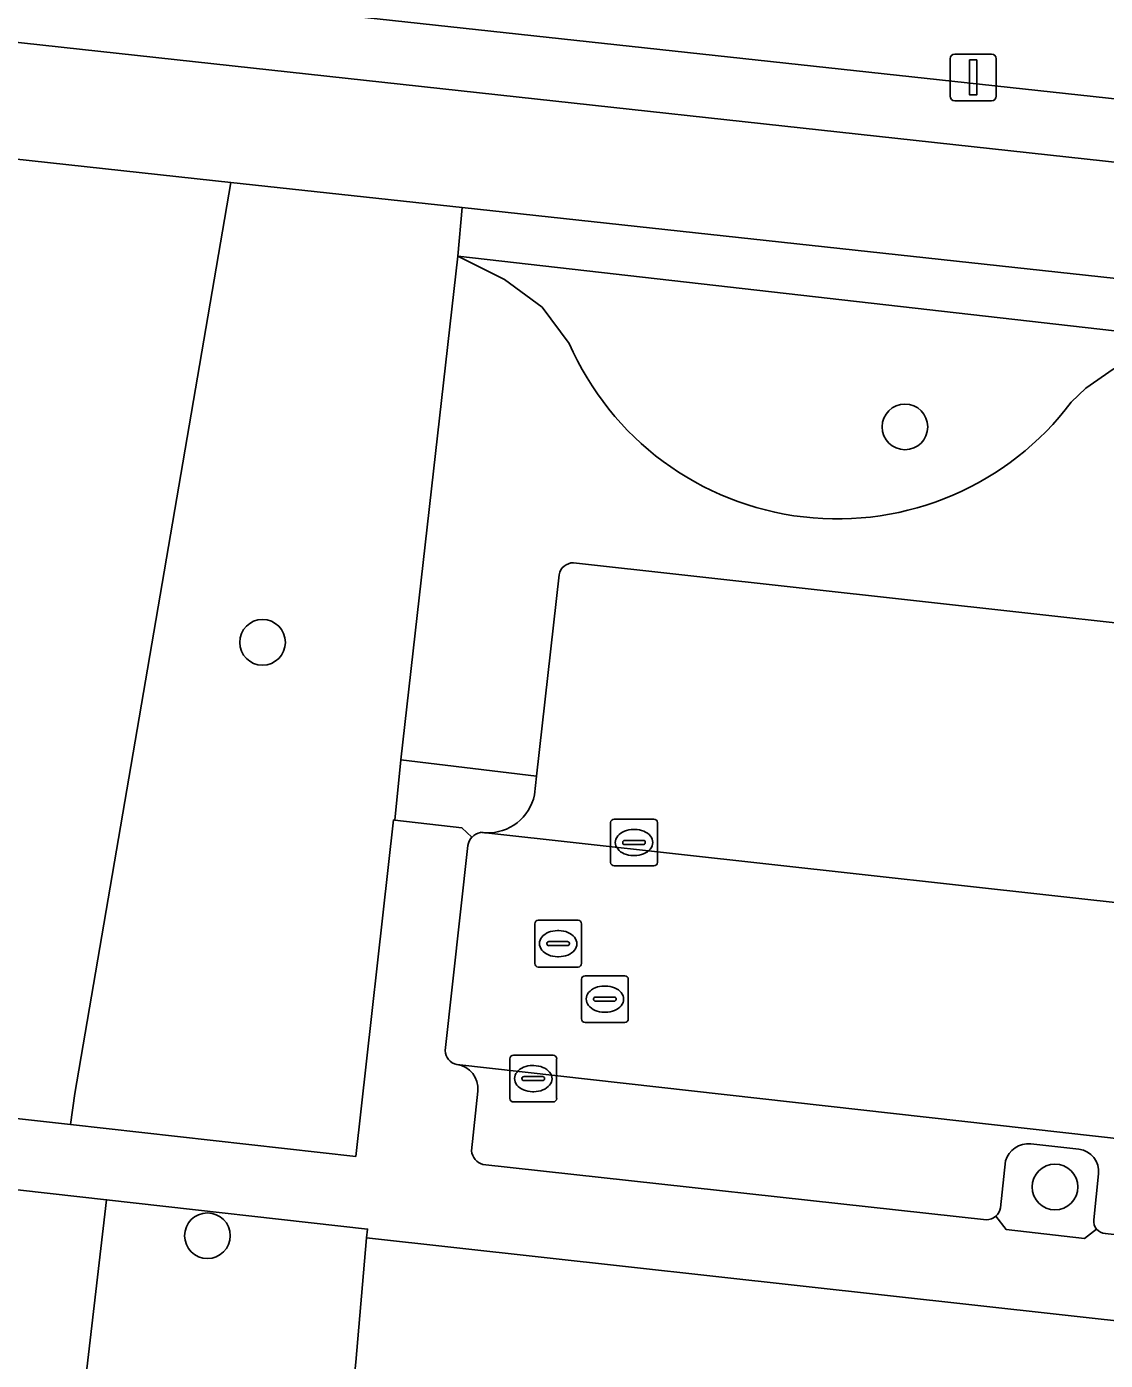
# Model space of a CAD drawing. Extents: x 161928 to 163071, y 386474 to 387428.
# Drawn here: x 162070.19 to 162093.29, y 387259.37 to 387287.92 of the extents above; entities that cross this region are included whole.
import ezdxf

# ---------------------------------------------------------------- set-up
doc = ezdxf.new("R2010")
doc.units = 0
for name, color, linetype in [('IMGEO_Boom', 7, 'Continuous'), ('IMGEO_Erf', 7, 'Continuous'), ('IMGEO_Fietspad_gesloten', 7, 'Continuous'), ('IMGEO_Groenvoorziening', 7, 'Continuous'), ('IMGEO_Kolk', 7, 'Continuous'), ('IMGEO_Lichtmast', 7, 'Continuous'), ('IMGEO_Parkeervlak_open', 7, 'Continuous'), ('IMGEO_Rijbaan_lokaal_open', 7, 'Continuous'), ('IMGEO_Rioolput', 7, 'Continuous'), ('IMGEO_Voetpad_open', 7, 'Continuous')]:
    doc.layers.add(name, color=color, linetype=linetype)

msp = doc.modelspace()

# ---------------------------------------------------------------- linework, layer by layer
at = {"layer": 'IMGEO_Boom'}
for centre in [(162089.001, 387279.354), (162075.245, 387274.741), (162092.214, 387263.079), (162074.065, 387262.035)]:
    msp.add_circle(centre, 0.489, dxfattribs=at)
at = {"layer": 'IMGEO_Erf'}
msp.add_lwpolyline([(162116.549, 387257.662), (162077.474, 387261.987), (162077.24, 387259.327)], dxfattribs=at)
at = {"layer": 'IMGEO_Fietspad_gesloten'}
msp.add_lwpolyline([(162060.195, 387286.165), (162060.683, 387286.109), (162062.776, 387285.87), (162062.907, 387285.856), (162074.563, 387284.59), (162079.52, 387284.052), (162118.38, 387279.832), (162121.342, 387279.51), (162121.739, 387281.938), (162061.577, 387288.512)], dxfattribs=at)
at = {"layer": 'IMGEO_Groenvoorziening'}
for points in [[(162081.75, 387291.683), (162066.251, 387293.463), (162065.538, 387293.533), (162065.121, 387289.461), (162121.851, 387283.301), (162122.299, 387286.811), (162119.92, 387287.097)], [(162074.563, 387284.59), (162062.907, 387285.856), (162060.42, 387265.611), (162071.136, 387264.415), (162071.227, 387265.077)], [(162078.05, 387270.938), (162078.08, 387270.935), (162078.203, 387272.226), (162079.426, 387283.01), (162079.52, 387284.052), (162074.563, 387284.59), (162071.227, 387265.077), (162071.136, 387264.415), (162077.242, 387263.734)], [(162065.528, 387250), (162065.813, 387252.654), (162070.663, 387252.13), (162071.904, 387262.804), (162060.211, 387264.115), (162056.285, 387230.69), (162057.255, 387230.58), (162063.358, 387229.848)]]:
    msp.add_lwpolyline(points, close=True, dxfattribs=at)
for points in [[(162079.52, 387284.052), (162079.426, 387283.01), (162095.312, 387281.201), (162100.824, 387280.573), (162116.989, 387278.732), (162115.817, 387268.112), (162103.492, 387269.423), (162103.46, 387269.115)], [(162104.266, 387267.979), (162113.174, 387266.977), (162116.937, 387266.55), (162118.38, 387279.832), (162079.52, 387284.052)], [(162081.812, 387281.143), (162081.234, 387281.915), (162080.426, 387282.507), (162079.426, 387283.01), (162078.203, 387272.226), (162081.112, 387271.875), (162081.594, 387276.188)], [(162095.312, 387281.201), (162079.426, 387283.01), (162080.426, 387282.507), (162081.234, 387281.915), (162081.812, 387281.143)], [(162104.091, 387277.645), (162103.214, 387279.008), (162101.989, 387280.107), (162100.824, 387280.573), (162095.312, 387281.201), (162094.209, 387280.924), (162093.458, 387280.591), (162092.877, 387280.185), (162092.563, 387279.886)], [(162092.563, 387279.886), (162092.877, 387280.185), (162093.458, 387280.591), (162094.209, 387280.924), (162095.312, 387281.201)], [(162081.902, 387276.446), (162103.678, 387274.029)], [(162081.067, 387271.474), (162081.112, 387271.875), (162078.203, 387272.226), (162078.08, 387270.935), (162079.515, 387270.77), (162079.73, 387270.57)], [(162092.728, 387263.887), (162091.698, 387264)], [(162091.156, 387263.635), (162091.047, 387262.633)], [(162093.045, 387262.378), (162093.147, 387263.357)], [(162074.483, 387233.236), (162074.828, 387236.34), (162074.998, 387237.976), (162076.426, 387251.718), (162077.24, 387259.327), (162077.474, 387261.987), (162077.493, 387262.178), (162071.904, 387262.804), (162070.663, 387252.13), (162065.813, 387252.654), (162065.528, 387250), (162063.358, 387229.848)], [(162090.944, 387262.452), (162091.166, 387262.171), (162092.843, 387261.979), (162093.103, 387262.175)]]:
    msp.add_lwpolyline(points, dxfattribs=at)
for centre, radius, start, end in [((162087.554, 387283.646), 6.263, 203.5541, 323.1085), ((162087.554, 387283.646), 6.263, 203.5541, 323.1085), ((162081.907, 387276.127), 0.319, 90.8558, 169.0475), ((162080.065, 387271.685), 1.024, 267.8685, 348.0947), ((162079.98, 387270.341), 0.338, 101.5086, 137.5054), ((162080.073, 387271.744), 1.083, 261.4801, 267.5922), ((162091.641, 387263.5), 0.504, 83.5099, 164.4053), ((162092.671, 387263.411), 0.479, 353.5178, 83.1396), ((162090.737, 387262.69), 0.316, 311.0893, 349.6257), ((162093.297, 387262.34), 0.254, 171.425, 220.4657)]:
    msp.add_arc(centre, radius, start, end, dxfattribs=at)
at = {"layer": 'IMGEO_Kolk'}
for p, q in [((162082.699, 387270.029), (162082.699, 387270.881)), ((162082.774, 387270.955), (162083.626, 387270.955)), ((162083.7, 387270.881), (162083.7, 387270.029)), ((162083.001, 387270.498), (162083.399, 387270.498)), ((162083.187, 387270.735), (162083.212, 387270.735)), ((162082.958, 387270.449), (162082.958, 387270.461)), ((162083.396, 387270.412), (162082.998, 387270.412)), ((162083.442, 387270.461), (162083.442, 387270.449)), ((162083.626, 387269.955), (162082.774, 387269.955)), ((162083.21, 387270.175), (162083.185, 387270.175)), ((162080.542, 387264.973), (162080.542, 387265.825)), ((162080.617, 387265.899), (162081.469, 387265.899)), ((162081.03, 387265.679), (162081.055, 387265.679)), ((162081.543, 387265.825), (162081.543, 387264.973)), ((162080.801, 387265.393), (162080.801, 387265.405)), ((162081.239, 387265.356), (162080.841, 387265.356)), ((162080.844, 387265.442), (162081.242, 387265.442)), ((162081.285, 387265.405), (162081.285, 387265.393)), ((162081.053, 387265.119), (162081.028, 387265.119)), ((162081.469, 387264.899), (162080.617, 387264.899))]:
    msp.add_line(p, q, dxfattribs=at)
for points in [[(162082.699, 387270.029), (162082.699, 387270.881)], [(162082.774, 387270.955), (162083.626, 387270.955)], [(162083.7, 387270.881), (162083.7, 387270.029)], [(162083.626, 387269.955), (162082.774, 387269.955)], [(162080.542, 387264.973), (162080.542, 387265.825)], [(162080.617, 387265.899), (162081.469, 387265.899)], [(162081.543, 387265.825), (162081.543, 387264.973)], [(162081.469, 387264.899), (162080.617, 387264.899)]]:
    msp.add_lwpolyline(points, dxfattribs=at)
for centre, radius, start, end in [((162082.776, 387270.879), 0.0765, 91.552, 178.448), ((162082.776, 387270.879), 0.0765, 91.552, 178.448), ((162083.624, 387270.879), 0.0765, 1.552, 88.448), ((162083.624, 387270.879), 0.0765, 1.552, 88.448), ((162082.998, 387270.458), 0.0403, 85.8775, 175.7526), ((162083.403, 387270.46), 0.0386, 1.7309, 96.639), ((162082.995, 387270.448), 0.0366, 178.938, 274.7102), ((162083.399, 387270.455), 0.043, 264.8664, 352.4533), ((162082.776, 387270.031), 0.0765, 181.552, 268.448), ((162082.776, 387270.031), 0.0765, 181.552, 268.448), ((162083.624, 387270.031), 0.0765, 271.552, 358.448), ((162083.624, 387270.031), 0.0765, 271.552, 358.448), ((162080.619, 387265.823), 0.0765, 91.552, 178.448), ((162080.619, 387265.823), 0.0765, 91.552, 178.448), ((162081.467, 387265.823), 0.0765, 1.552, 88.448), ((162081.467, 387265.823), 0.0765, 1.552, 88.448), ((162080.841, 387265.402), 0.0403, 85.8775, 175.7526), ((162080.838, 387265.392), 0.0366, 178.938, 274.7102), ((162081.242, 387265.399), 0.043, 264.8664, 352.4533), ((162081.246, 387265.404), 0.0386, 1.7309, 96.639), ((162080.619, 387264.975), 0.0765, 181.552, 268.448), ((162080.619, 387264.975), 0.0765, 181.552, 268.448), ((162081.467, 387264.975), 0.0765, 271.552, 358.448), ((162081.467, 387264.975), 0.0765, 271.552, 358.448)]:
    msp.add_arc(centre, radius, start, end, dxfattribs=at)
for centre, major_axis, ratio, start_param, end_param in [((162083.186, 387270.455), (-0.387, 0.002), 0.722429, 4.712389, 7.853982), ((162083.211, 387270.455), (-0.39, 0.002), 0.717154, 1.570796, 4.712389), ((162081.029, 387265.399), (-0.387, 0.002), 0.722429, 4.712389, 7.853982), ((162081.054, 387265.399), (-0.39, 0.002), 0.717154, 1.570796, 4.712389)]:
    msp.add_ellipse(centre, major_axis=major_axis, ratio=ratio, start_param=start_param, end_param=end_param, dxfattribs=at)
at = {"layer": 'IMGEO_Lichtmast'}
for p, q in [((162090.067, 387287.337), (162090.857, 387287.337)), ((162090.857, 387287.337), (162090.067, 387287.337)), ((162089.967, 387286.437), (162089.967, 387287.237)), ((162089.967, 387287.237), (162089.967, 387286.437)), ((162090.957, 387287.237), (162090.957, 387286.437)), ((162090.957, 387286.437), (162090.957, 387287.237)), ((162090.857, 387286.337), (162090.067, 387286.337)), ((162090.067, 387286.337), (162090.857, 387286.337))]:
    msp.add_line(p, q, dxfattribs=at)
msp.add_lwpolyline([(162090.387, 387287.212), (162090.537, 387287.212), (162090.537, 387286.462), (162090.387, 387286.462), (162090.387, 387287.212)], dxfattribs=at)
for centre, start, end in [((162090.067, 387287.237), 90, 180), ((162090.067, 387287.237), 90, 180), ((162090.857, 387287.237), 0, 90), ((162090.857, 387287.237), 360, 90), ((162090.067, 387286.437), 180, 270), ((162090.067, 387286.437), 180, 270), ((162090.857, 387286.437), 270, 0), ((162090.857, 387286.437), 270, 0)]:
    msp.add_arc(centre, 0.1, start, end, dxfattribs=at)
at = {"layer": 'IMGEO_Parkeervlak_open'}
for points in [[(162103.678, 387274.029), (162081.902, 387276.446)], [(162081.594, 387276.188), (162081.112, 387271.875), (162081.067, 387271.474)], [(162080.027, 387270.662), (162104.266, 387267.979)], [(162118.273, 387261.337), (162079.406, 387265.701)], [(162079.857, 387265.133), (162079.719, 387263.854)], [(162091.698, 387264), (162092.728, 387263.887)], [(162091.047, 387262.633), (162091.156, 387263.635)], [(162079.964, 387263.56), (162090.747, 387262.377)], [(162093.147, 387263.357), (162093.045, 387262.378)], [(162093.292, 387262.082), (162104.055, 387260.904)]]:
    msp.add_lwpolyline(points, dxfattribs=at)
for centre, radius, start, end in [((162081.907, 387276.127), 0.319, 90.8558, 169.0475), ((162080.065, 387271.685), 1.024, 267.8685, 348.0947), ((162079.332, 387265.18), 0.527, 354.9269, 81.9732), ((162091.641, 387263.5), 0.504, 83.5099, 164.4053), ((162080.062, 387263.891), 0.345, 186.1028, 253.5084), ((162092.671, 387263.411), 0.479, 353.5178, 83.1396), ((162090.737, 387262.69), 0.316, 311.0893, 349.6257), ((162090.743, 387262.684), 0.307, 270.7546, 310.9301), ((162093.297, 387262.34), 0.254, 171.425, 220.4657), ((162093.306, 387262.348), 0.267, 220.5252, 267.0746)]:
    msp.add_arc(centre, radius, start, end, dxfattribs=at)
at = {"layer": 'IMGEO_Rijbaan_lokaal_open'}
for points in [[(162104.266, 387267.979), (162080.027, 387270.662)], [(162079.643, 387270.391), (162079.156, 387265.998)], [(162079.406, 387265.701), (162118.273, 387261.337), (162118.857, 387266.335), (162117.04, 387266.538), (162116.937, 387266.55), (162113.174, 387266.977), (162104.266, 387267.979)]]:
    msp.add_lwpolyline(points, dxfattribs=at)
for centre, radius, start, end in [((162079.977, 387270.339), 0.338, 136.9535, 171.2039), ((162079.98, 387270.341), 0.338, 101.5086, 137.5054), ((162080.073, 387271.744), 1.083, 261.4801, 267.5922), ((162079.474, 387266.012), 0.319, 182.5599, 257.6182)]:
    msp.add_arc(centre, radius, start, end, dxfattribs=at)
at = {"layer": 'IMGEO_Rioolput'}
for p, q in [((162081.15, 387268.789), (162082.002, 387268.789)), ((162081.075, 387267.863), (162081.075, 387268.715)), ((162081.563, 387268.569), (162081.588, 387268.569)), ((162082.076, 387268.715), (162082.076, 387267.863)), ((162081.334, 387268.283), (162081.334, 387268.295)), ((162081.772, 387268.246), (162081.374, 387268.246)), ((162081.377, 387268.332), (162081.775, 387268.332)), ((162081.818, 387268.295), (162081.818, 387268.283)), ((162081.586, 387268.009), (162081.561, 387268.009)), ((162082.002, 387267.789), (162081.15, 387267.789)), ((162082.076, 387266.676), (162082.076, 387267.528)), ((162082.151, 387267.602), (162083.003, 387267.602)), ((162082.564, 387267.382), (162082.589, 387267.382)), ((162083.077, 387267.528), (162083.077, 387266.676)), ((162082.335, 387267.096), (162082.335, 387267.108)), ((162082.773, 387267.059), (162082.375, 387267.059)), ((162082.378, 387267.145), (162082.776, 387267.145)), ((162082.819, 387267.108), (162082.819, 387267.096)), ((162082.587, 387266.822), (162082.562, 387266.822)), ((162083.003, 387266.602), (162082.151, 387266.602))]:
    msp.add_line(p, q, dxfattribs=at)
for points in [[(162081.15, 387268.789), (162082.002, 387268.789)], [(162081.075, 387267.863), (162081.075, 387268.715)], [(162082.076, 387268.715), (162082.076, 387267.863)], [(162082.002, 387267.789), (162081.15, 387267.789)], [(162082.076, 387266.676), (162082.076, 387267.528)], [(162082.151, 387267.602), (162083.003, 387267.602)], [(162083.077, 387267.528), (162083.077, 387266.676)], [(162083.003, 387266.602), (162082.151, 387266.602)]]:
    msp.add_lwpolyline(points, dxfattribs=at)
for centre, radius, start, end in [((162081.152, 387268.713), 0.0765, 91.552, 178.448), ((162081.152, 387268.713), 0.0765, 91.552, 178.448), ((162082, 387268.713), 0.0765, 1.552, 88.448), ((162082, 387268.713), 0.0765, 1.552, 88.448), ((162081.374, 387268.292), 0.0403, 85.8775, 175.7526), ((162081.371, 387268.282), 0.0366, 178.938, 274.7102), ((162081.775, 387268.289), 0.043, 264.8664, 352.4533), ((162081.779, 387268.294), 0.0386, 1.7309, 96.639), ((162081.152, 387267.865), 0.0765, 181.552, 268.448), ((162081.152, 387267.865), 0.0765, 181.552, 268.448), ((162082, 387267.865), 0.0765, 271.552, 358.448), ((162082, 387267.865), 0.0765, 271.552, 358.448), ((162082.153, 387267.526), 0.0765, 91.552, 178.448), ((162082.153, 387267.526), 0.0765, 91.552, 178.448), ((162083.001, 387267.526), 0.0765, 1.552, 88.448), ((162083.001, 387267.526), 0.0765, 1.552, 88.448), ((162082.375, 387267.105), 0.0403, 85.8775, 175.7526), ((162082.372, 387267.095), 0.0366, 178.938, 274.7102), ((162082.776, 387267.102), 0.043, 264.8664, 352.4533), ((162082.78, 387267.107), 0.0386, 1.7309, 96.639), ((162082.153, 387266.678), 0.0765, 181.552, 268.448), ((162082.153, 387266.678), 0.0765, 181.552, 268.448), ((162083.001, 387266.678), 0.0765, 271.552, 358.448), ((162083.001, 387266.678), 0.0765, 271.552, 358.448)]:
    msp.add_arc(centre, radius, start, end, dxfattribs=at)
for centre, major_axis, ratio, start_param, end_param in [((162081.562, 387268.289), (-0.387, 0.002), 0.722429, 4.712389, 7.853982), ((162081.587, 387268.289), (-0.39, 0.002), 0.717154, 1.570796, 4.712389), ((162082.563, 387267.102), (-0.387, 0.002), 0.722429, 4.712389, 7.853982), ((162082.588, 387267.102), (-0.39, 0.002), 0.717154, 1.570796, 4.712389)]:
    msp.add_ellipse(centre, major_axis=major_axis, ratio=ratio, start_param=start_param, end_param=end_param, dxfattribs=at)
at = {"layer": 'IMGEO_Voetpad_open'}
for points in [[(162061.577, 387288.512), (162121.739, 387281.938), (162121.851, 387283.301), (162065.121, 387289.461)], [(162079.73, 387270.57), (162079.515, 387270.77), (162078.08, 387270.935), (162078.05, 387270.938), (162077.242, 387263.734), (162071.136, 387264.415), (162060.42, 387265.611), (162060.211, 387264.115), (162071.904, 387262.804), (162077.493, 387262.178), (162077.474, 387261.987), (162116.549, 387257.662), (162116.669, 387257.646), (162116.876, 387257.602), (162117.079, 387257.541), (162117.36, 387259.408), (162114.635, 387259.711), (162106.613, 387260.597)], [(162079.156, 387265.998), (162079.643, 387270.391)], [(162079.719, 387263.854), (162079.857, 387265.133)], [(162090.747, 387262.377), (162079.964, 387263.56)], [(162093.103, 387262.175), (162092.843, 387261.979), (162091.166, 387262.171), (162090.944, 387262.452)], [(162104.055, 387260.904), (162093.292, 387262.082)]]:
    msp.add_lwpolyline(points, dxfattribs=at)
for centre, radius, start, end in [((162079.977, 387270.339), 0.338, 136.9535, 171.2039), ((162079.474, 387266.012), 0.319, 182.5599, 257.6182), ((162079.332, 387265.18), 0.527, 354.9269, 81.9732), ((162080.062, 387263.891), 0.345, 186.1028, 253.5084), ((162090.743, 387262.684), 0.307, 270.7546, 310.9301), ((162093.306, 387262.348), 0.267, 220.5252, 267.0746)]:
    msp.add_arc(centre, radius, start, end, dxfattribs=at)

doc.saveas('drawing.dxf')
